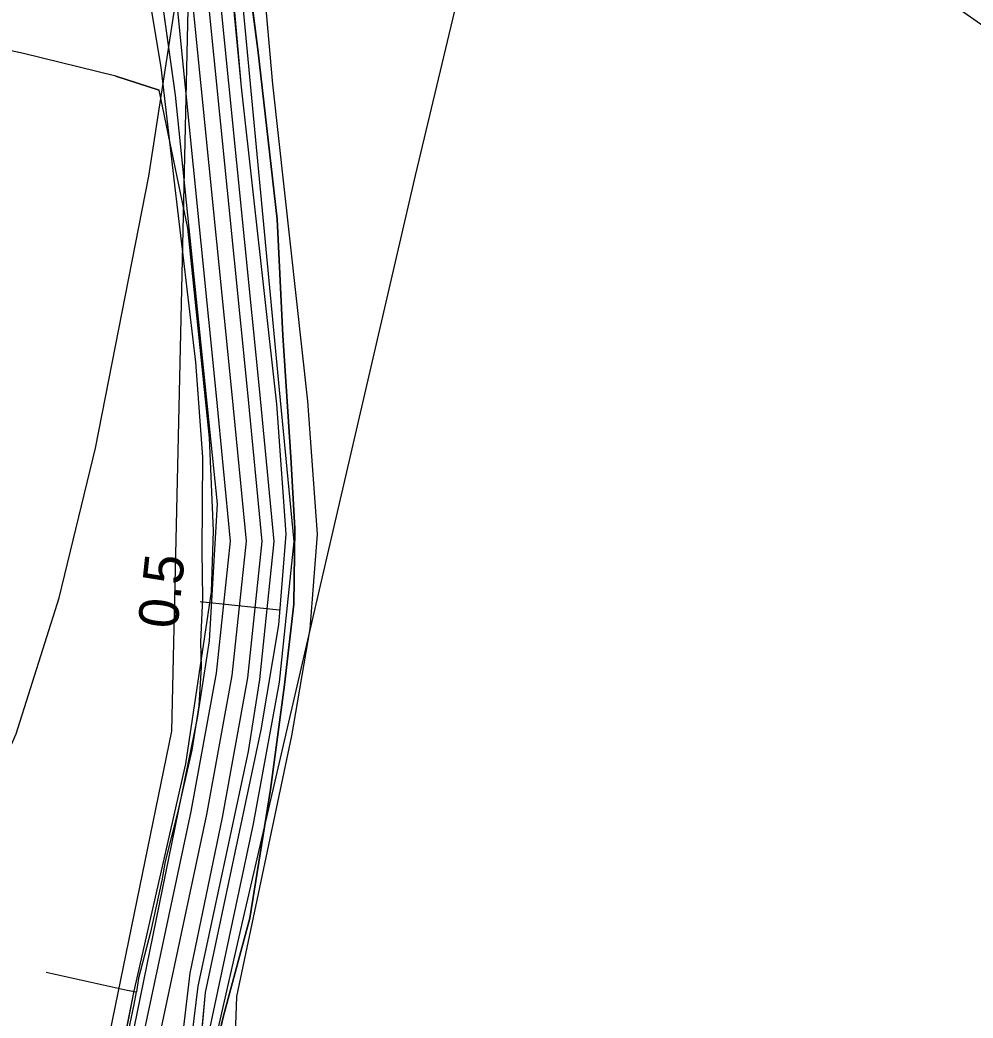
# Model space of a CAD drawing. Extents: x -662620 to -656370, y -1067090 to -1062990.
# Drawn here: x -660486.5 to -660366.3, y -1064617.9 to -1064492 of the extents above; entities that cross this region are included whole.
import ezdxf

# ---------------------------------------------------------------- set-up
doc = ezdxf.new("R2010")
doc.units = 0
for name, color, linetype in [('CESTA_ZABOR', 7, 'Continuous'), ('Default', 7, 'Continuous'), ('ELEK__VEDENÍ_VN_-_NADZEMNÍ', 7, 'Continuous'), ('Krajinná_zeleň_-_liniová_-_návrh', 7, 'Continuous'), ('OBVOD_PÚ', 7, 'Continuous'), ('Ochr__pás__vod__zdroje_II__stupně', 7, 'Continuous'), ('Odvodnení_cesty_príkopem_-_navržené', 7, 'Continuous'), ('ORNÁ_PŮDA_-_STÁVAJÍCÍ', 7, 'Continuous'), ('OSTATNÍ_PLOCHA_-_NAVRŽENÁ', 7, 'Continuous'), ('OSTATNÍ_PLOCHA_-_STÁVAJÍCÍ', 7, 'Continuous'), ('POLNÍ_CESTA_NAVRŽENÁ_-_OSA', 7, 'Continuous'), ('POLNÍ_CESTA_STÁVAJÍCÍ_-_KRAJ', 7, 'Continuous'), ('SDELOVACÍ_VEDENÍ_-_PODZEMNÍ', 7, 'Continuous'), ('VRSTEVNICE_ZÁKLADNÍ', 7, 'Continuous')]:
    doc.layers.add(name, color=color, linetype=linetype)

msp = doc.modelspace()

# ---------------------------------------------------------------- linework, layer by layer
at = {"layer": 'CESTA_ZABOR'}
for p, q in [((-660462.4, -1064460.94), (-660458.6, -1064500.52)), ((-660466.86, -1064501.53), (-660469.61, -1064481.99)), ((-660458.6, -1064500.52), (-660454.16, -1064540.45)), ((-660461.6, -1064553.02), (-660466.86, -1064501.53)), ((-660454.16, -1064540.45), (-660452.98, -1064556.85)), ((-660462.6, -1064570.3), (-660461.6, -1064553.02)), ((-660452.98, -1064556.85), (-660453.88, -1064568.31)), ((-660453.88, -1064568.31), (-660456.13, -1064581.54)), ((-660464.09, -1064580.05), (-660462.6, -1064570.3)), ((-660472.07, -1064619.15), (-660464.09, -1064580.05)), ((-660456.13, -1064581.54), (-660463.12, -1064614.64)), ((-660463.12, -1064614.64), (-660464.64, -1064630.8))]:
    msp.add_line(p, q, dxfattribs=at)
for points in [[(-660473.42, -1064341.28), (-660468.75, -1064381.18), (-660465.77, -1064421.09), (-660462.4, -1064460.94), (-660458.6, -1064500.52), (-660454.16, -1064540.45), (-660452.98, -1064556.85), (-660453.88, -1064568.31), (-660456.13, -1064581.54), (-660463.12, -1064614.64), (-660464.64, -1064630.8), (-660470.04, -1064654.7), (-660474.3, -1064667.84), (-660480.37, -1064699.12), (-660488.87, -1064738.3), (-660497.1, -1064777.45), (-660506.37, -1064816.35), (-660514.83, -1064855.44), (-660523.24, -1064894.54), (-660531.68, -1064933.61)], [(-660539.83, -1064931.91), (-660530.97, -1064892.88), (-660522.8, -1064853.72), (-660514.21, -1064814.65), (-660505.95, -1064775.51), (-660497.44, -1064736.42), (-660488.78, -1064697.42), (-660480.6, -1064658.43), (-660472.07, -1064619.15), (-660464.09, -1064580.05), (-660462.6, -1064570.3), (-660461.6, -1064553.02), (-660466.86, -1064501.53), (-660469.61, -1064481.99), (-660470.81, -1064461.57), (-660473.68, -1064421.66), (-660476.62, -1064381.82), (-660481.51, -1064342.23)]]:
    msp.add_lwpolyline(points, dxfattribs=at)
at = {"layer": 'ELEK__VEDENÍ_VN_-_NADZEMNÍ'}
msp.add_lwpolyline([(-660305.63, -1064353.98), (-660352.32, -1064392.6), (-660421.87, -1064449.65), (-660436.64, -1064511.66), (-660458.33, -1064605.22), (-660475.03, -1064678.38), (-660494.75, -1064707.75), (-660498.85, -1064733.57), (-660505.93, -1064766.2), (-660513.18, -1064800.18), (-660520.82, -1064835.18), (-660528.09, -1064869.39), (-660535.64, -1064903.76), (-660543.06, -1064939.26), (-660550.44, -1064971.96), (-660557.93, -1065006.47), (-660564.09, -1065031.5), (-660578.54, -1065051.17), (-660632.56, -1065057.75), (-660691.12, -1065064.31)], dxfattribs=at)
at = {"layer": 'Krajinná_zeleň_-_liniová_-_návrh'}
msp.add_lwpolyline([(-660555.64, -1065056.39), (-660457.03, -1064593.36), (-660453.78, -1064575.53), (-660451.91, -1064557.79), (-660453.76, -1064538.65), (-660459.4, -1064479.2)], dxfattribs=at)
at = {"layer": 'OBVOD_PÚ'}
for points in [[(-660486.03, -1064496.25), (-660498.33, -1064493.62)], [(-660474.38, -1064499.11), (-660486.03, -1064496.25)], [(-660474.38, -1064499.11), (-660468.93, -1064500.89)], [(-660465.32, -1064518.29), (-660468.93, -1064500.89)], [(-660462.59, -1064544.73), (-660465.32, -1064518.29)], [(-660462.09, -1064556.43), (-660462.59, -1064544.73)], [(-660462.35, -1064564.12), (-660462.09, -1064556.43)], [(-660465.58, -1064585.81), (-660462.35, -1064564.12)], [(-660472.11, -1064614.64), (-660465.58, -1064585.81)], [(-660480.97, -1064659), (-660472.11, -1064614.64)]]:
    msp.add_lwpolyline(points, dxfattribs=at)
at = {"layer": 'Ochr__pás__vod__zdroje_II__stupně'}
msp.add_lwpolyline([(-660823.63, -1065223), (-660796.13, -1065127.73), (-660783.8, -1065083.25), (-660567.6, -1065054.72), (-660521.72, -1064848.87), (-660486.26, -1064673.9), (-660467.34, -1064581.69), (-660464.98, -1064477.66), (-660479.16, -1064319.24)], dxfattribs=at)
at = {"layer": 'Odvodnení_cesty_príkopem_-_navržené'}
msp.add_lwpolyline([(-660558.09, -1065055.87), (-660475.04, -1064666.65), (-660471.14, -1064652.96), (-660465.99, -1064629.97), (-660464, -1064613.86), (-660457.68, -1064584.26), (-660456.26, -1064575.18), (-660454.42, -1064557.77), (-660456.24, -1064538.9), (-660463.06, -1064471.1), (-660479.37, -1064283.99), (-660482.8, -1064124.36), (-660484.72, -1064013.14), (-660484.26, -1063999.81), (-660482.47, -1063990.24), (-660478.65, -1063978.94), (-660368.35, -1063708.74)], dxfattribs=at)
at = {"layer": 'ORNÁ_PŮDA_-_STÁVAJÍCÍ'}
for p, q in [((-660456.48, -1064495.74), (-660457.91, -1064484.96)), ((-660454.07, -1064517.13), (-660456.48, -1064495.74)), ((-660453.36, -1064531.81), (-660454.07, -1064517.13)), ((-660452.34, -1064547.14), (-660453.36, -1064531.81)), ((-660451.83, -1064556.15), (-660452.34, -1064547.14)), ((-660451.94, -1064565.68), (-660451.83, -1064556.15)), ((-660453.15, -1064575.86), (-660451.94, -1064565.68)), ((-660454.9, -1064589.06), (-660453.15, -1064575.86)), ((-660457.51, -1064605.29), (-660454.9, -1064589.06)), ((-660460.84, -1064617.58), (-660457.51, -1064605.29)), ((-660465.19, -1064636.16), (-660460.84, -1064617.58))]:
    msp.add_line(p, q, dxfattribs=at)
msp.add_lwpolyline([(-660465.19, -1064636.16), (-660460.84, -1064617.58), (-660457.51, -1064605.29), (-660454.9, -1064589.06), (-660453.15, -1064575.86), (-660451.94, -1064565.68), (-660451.83, -1064556.15), (-660452.34, -1064547.14), (-660453.36, -1064531.81), (-660454.07, -1064517.13), (-660456.48, -1064495.74), (-660457.91, -1064484.96), (-660456.85, -1064472.75), (-660451.73, -1064468.61), (-660448.83, -1064467.39), (-660441.32, -1064465.88), (-660421.98, -1064463.16), (-660393.05, -1064457.29), (-660377.15, -1064453.8), (-660358.16, -1064449.43)], dxfattribs=at)
at = {"layer": 'OSTATNÍ_PLOCHA_-_NAVRŽENÁ'}
msp.add_lwpolyline([(-660459.71, -1064631.66), (-660459.16, -1064615.15), (-660452.2, -1064582.29), (-660449.91, -1064568.81), (-660448.97, -1064556.87), (-660450.18, -1064540.08), (-660454.62, -1064500.12), (-660456.18, -1064482.54), (-660456.36, -1064472.18), (-660456.85, -1064472.75), (-660460.16, -1064482.92), (-660458.6, -1064500.52), (-660454.16, -1064540.45), (-660452.98, -1064556.85), (-660453.88, -1064568.31), (-660456.13, -1064581.54), (-660463.12, -1064614.64), (-660464.64, -1064630.8)], dxfattribs=at)
msp.add_lwpolyline([(-660459.71, -1064631.66), (-660459.16, -1064615.15), (-660452.2, -1064582.29), (-660449.91, -1064568.81), (-660448.97, -1064556.87), (-660450.18, -1064540.08), (-660454.62, -1064500.12), (-660456.18, -1064482.54), (-660456.36, -1064472.18), (-660456.85, -1064472.75), (-660460.16, -1064482.92), (-660458.6, -1064500.52), (-660454.16, -1064540.45), (-660452.98, -1064556.85), (-660453.88, -1064568.31), (-660456.13, -1064581.54), (-660463.12, -1064614.64), (-660464.64, -1064630.8)], dxfattribs=at)
at = {"layer": 'OSTATNÍ_PLOCHA_-_STÁVAJÍCÍ'}
for p, q in [((-660457.91, -1064484.96), (-660456.48, -1064495.74)), ((-660457.91, -1064484.96), (-660456.48, -1064495.74)), ((-660486.03, -1064496.25), (-660498.33, -1064493.62)), ((-660486.03, -1064496.25), (-660498.33, -1064493.62)), ((-660474.38, -1064499.11), (-660486.03, -1064496.25)), ((-660474.38, -1064499.11), (-660486.03, -1064496.25)), ((-660456.48, -1064495.74), (-660454.07, -1064517.13)), ((-660456.48, -1064495.74), (-660454.07, -1064517.13)), ((-660468.93, -1064500.89), (-660474.38, -1064499.11)), ((-660468.93, -1064500.89), (-660474.38, -1064499.11)), ((-660465.32, -1064518.29), (-660468.93, -1064500.89)), ((-660465.32, -1064518.29), (-660468.93, -1064500.89)), ((-660454.07, -1064517.13), (-660453.36, -1064531.81)), ((-660454.07, -1064517.13), (-660453.36, -1064531.81)), ((-660462.59, -1064544.73), (-660465.32, -1064518.29)), ((-660462.59, -1064544.73), (-660465.32, -1064518.29)), ((-660453.36, -1064531.81), (-660452.34, -1064547.14)), ((-660453.36, -1064531.81), (-660452.34, -1064547.14)), ((-660462.09, -1064556.43), (-660462.59, -1064544.73)), ((-660462.09, -1064556.43), (-660462.59, -1064544.73)), ((-660452.34, -1064547.14), (-660451.83, -1064556.15)), ((-660452.34, -1064547.14), (-660451.83, -1064556.15)), ((-660462.35, -1064564.12), (-660462.09, -1064556.43)), ((-660462.35, -1064564.12), (-660462.09, -1064556.43)), ((-660451.83, -1064556.15), (-660451.94, -1064565.68)), ((-660451.83, -1064556.15), (-660451.94, -1064565.68)), ((-660465.58, -1064585.81), (-660462.35, -1064564.12)), ((-660465.58, -1064585.81), (-660462.35, -1064564.12)), ((-660451.94, -1064565.68), (-660453.15, -1064575.86)), ((-660451.94, -1064565.68), (-660453.15, -1064575.86)), ((-660453.15, -1064575.86), (-660454.9, -1064589.06)), ((-660453.15, -1064575.86), (-660454.9, -1064589.06)), ((-660472.11, -1064614.64), (-660465.58, -1064585.81)), ((-660472.11, -1064614.64), (-660465.58, -1064585.81)), ((-660454.9, -1064589.06), (-660457.51, -1064605.29)), ((-660454.9, -1064589.06), (-660457.51, -1064605.29)), ((-660457.51, -1064605.29), (-660460.84, -1064617.58)), ((-660457.51, -1064605.29), (-660460.84, -1064617.58)), ((-660480.97, -1064659), (-660472.11, -1064614.64)), ((-660480.97, -1064659), (-660472.11, -1064614.64)), ((-660460.84, -1064617.58), (-660465.19, -1064636.16)), ((-660460.84, -1064617.58), (-660465.19, -1064636.16))]:
    msp.add_line(p, q, dxfattribs=at)
for points in [[(-660487.24, -1064474.41), (-660479.23, -1064470.54), (-660470.58, -1064468.63), (-660456.85, -1064472.75), (-660457.91, -1064484.96), (-660456.48, -1064495.74), (-660454.07, -1064517.13), (-660453.36, -1064531.81), (-660452.34, -1064547.14), (-660451.83, -1064556.15), (-660451.94, -1064565.68), (-660453.15, -1064575.86), (-660454.9, -1064589.06), (-660457.51, -1064605.29), (-660460.84, -1064617.58), (-660465.19, -1064636.16)], [(-660487.24, -1064474.41), (-660479.23, -1064470.54), (-660470.58, -1064468.63), (-660456.85, -1064472.75), (-660457.91, -1064484.96), (-660456.48, -1064495.74), (-660454.07, -1064517.13), (-660453.36, -1064531.81), (-660452.34, -1064547.14), (-660451.83, -1064556.15), (-660451.94, -1064565.68), (-660453.15, -1064575.86), (-660454.9, -1064589.06), (-660457.51, -1064605.29), (-660460.84, -1064617.58), (-660465.19, -1064636.16)], [(-660480.97, -1064659), (-660472.11, -1064614.64), (-660465.58, -1064585.81), (-660462.35, -1064564.12), (-660462.09, -1064556.43), (-660462.59, -1064544.73), (-660465.32, -1064518.29), (-660468.93, -1064500.89), (-660474.38, -1064499.11), (-660486.03, -1064496.25), (-660498.33, -1064493.62)], [(-660480.97, -1064659), (-660472.11, -1064614.64), (-660465.58, -1064585.81), (-660462.35, -1064564.12), (-660462.09, -1064556.43), (-660462.59, -1064544.73), (-660465.32, -1064518.29), (-660468.93, -1064500.89), (-660474.38, -1064499.11), (-660486.03, -1064496.25), (-660498.33, -1064493.62)]]:
    msp.add_lwpolyline(points, dxfattribs=at)
at = {"layer": 'POLNÍ_CESTA_NAVRŽENÁ_-_OSA'}
for points in [[(-660561.51, -1065055.14), (-660462.91, -1064592.2), (-660459.73, -1064574.68), (-660457.94, -1064557.76), (-660459.73, -1064539.24), (-660466.54, -1064471.42), (-660482.86, -1064284.18), (-660486.3, -1064124.42), (-660488.22, -1064013.11), (-660487.75, -1063999.42), (-660485.86, -1063989.36), (-660481.93, -1063977.72), (-660371.59, -1063707.42)], [(-660463.77, -1064565.34), (-660453.82, -1064566.39)]]:
    msp.add_lwpolyline(points, dxfattribs=at)
at = {"layer": 'POLNÍ_CESTA_STÁVAJÍCÍ_-_KRAJ'}
for points in [[(-660563.47, -1065054.73), (-660464.88, -1064591.81), (-660461.71, -1064574.4), (-660459.95, -1064557.75), (-660461.72, -1064539.44), (-660468.53, -1064471.61), (-660484.86, -1064284.29), (-660488.3, -1064124.46), (-660490.22, -1064013.09), (-660489.75, -1063999.2), (-660487.8, -1063988.85), (-660483.81, -1063977.02), (-660477.71, -1063961.92), (-660474.07, -1063948.91), (-660465.37, -1063926.71), (-660457.21, -1063913), (-660373.44, -1063706.66)], [(-660559.56, -1065055.56), (-660475.57, -1064663), (-660472.75, -1064654.02), (-660466.98, -1064628.93), (-660465.02, -1064612.2), (-660460.95, -1064592.59), (-660457.75, -1064574.96), (-660455.93, -1064557.77), (-660457.74, -1064539.05), (-660464.55, -1064471.24), (-660480.86, -1064284.07), (-660484.3, -1064124.39), (-660486.22, -1064013.13), (-660485.76, -1063999.64), (-660483.92, -1063989.86), (-660480.06, -1063978.41), (-660369.74, -1063708.17)]]:
    msp.add_lwpolyline(points, dxfattribs=at)
at = {"layer": 'SDELOVACÍ_VEDENÍ_-_PODZEMNÍ'}
for points in [[(-660486.28, -1064474.06), (-660484.9, -1064478.46), (-660483, -1064484.84), (-660482.53, -1064484.84), (-660478.56, -1064484.38), (-660475.21, -1064484.93), (-660472.29, -1064486.2), (-660470.49, -1064487.4), (-660468.73, -1064497.97), (-660466.98, -1064512.83), (-660464.36, -1064535.17), (-660463.48, -1064547.14), (-660463.54, -1064558.99), (-660463.48, -1064564.92), (-660463.73, -1064570.44), (-660463.64, -1064573.57), (-660463.92, -1064578.51), (-660464.8, -1064584.08), (-660466.65, -1064592.14), (-660468.16, -1064598.13), (-660468.6, -1064600.53), (-660470.04, -1064607.02), (-660471.52, -1064612.85), (-660471.81, -1064614.56)], [(-660486.28, -1064474.06), (-660484.9, -1064478.46), (-660483, -1064484.84), (-660482.53, -1064484.84), (-660478.56, -1064484.38), (-660475.21, -1064484.93), (-660472.29, -1064486.2), (-660470.49, -1064487.4), (-660468.73, -1064497.97), (-660466.98, -1064512.83), (-660464.36, -1064535.17), (-660463.48, -1064547.14), (-660463.54, -1064558.99), (-660463.48, -1064564.92), (-660463.73, -1064570.44), (-660463.64, -1064573.57), (-660463.92, -1064578.51), (-660464.8, -1064584.08), (-660466.65, -1064592.14), (-660468.16, -1064598.13), (-660468.6, -1064600.53), (-660470.04, -1064607.02), (-660471.52, -1064612.85), (-660471.81, -1064614.56)], [(-660486.28, -1064474.06), (-660484.9, -1064478.46), (-660483, -1064484.84), (-660482.53, -1064484.84), (-660478.56, -1064484.38), (-660475.21, -1064484.93), (-660472.29, -1064486.2), (-660470.49, -1064487.4), (-660468.73, -1064497.97), (-660466.98, -1064512.83), (-660464.36, -1064535.17), (-660463.48, -1064547.14), (-660463.54, -1064558.99), (-660463.48, -1064564.92), (-660463.73, -1064570.44), (-660463.64, -1064573.57), (-660463.92, -1064578.51), (-660464.8, -1064584.08), (-660466.65, -1064592.14), (-660468.16, -1064598.13), (-660468.6, -1064600.53), (-660470.04, -1064607.02), (-660471.52, -1064612.85), (-660471.81, -1064614.56)], [(-660486.28, -1064474.06), (-660484.9, -1064478.46), (-660483, -1064484.84), (-660482.53, -1064484.84), (-660478.56, -1064484.38), (-660475.21, -1064484.93), (-660472.29, -1064486.2), (-660470.49, -1064487.4), (-660468.73, -1064497.97), (-660466.98, -1064512.83), (-660464.36, -1064535.17), (-660463.48, -1064547.14), (-660463.54, -1064558.99), (-660463.48, -1064564.92), (-660463.73, -1064570.44), (-660463.64, -1064573.57), (-660463.92, -1064578.51), (-660464.8, -1064584.08), (-660466.65, -1064592.14), (-660468.16, -1064598.13), (-660468.6, -1064600.53), (-660470.04, -1064607.02), (-660471.52, -1064612.85), (-660471.81, -1064614.56)], [(-660466.65, -1064592.14), (-660468.16, -1064598.13)], [(-660466.65, -1064592.14), (-660468.16, -1064598.13)], [(-660466.65, -1064592.14), (-660468.16, -1064598.13)], [(-660466.65, -1064592.14), (-660468.16, -1064598.13)], [(-660470.04, -1064607.02), (-660471.52, -1064612.85)], [(-660470.04, -1064607.02), (-660471.52, -1064612.85)], [(-660470.04, -1064607.02), (-660471.52, -1064612.85)], [(-660470.04, -1064607.02), (-660471.52, -1064612.85)], [(-660483.17, -1064612.08), (-660472.96, -1064614.35), (-660471.81, -1064614.56)], [(-660483.17, -1064612.08), (-660472.96, -1064614.35), (-660471.81, -1064614.56)], [(-660483.17, -1064612.08), (-660472.96, -1064614.35), (-660471.81, -1064614.56)], [(-660483.17, -1064612.08), (-660472.96, -1064614.35), (-660471.81, -1064614.56)], [(-660486.28, -1064688.39), (-660485.27, -1064683.71), (-660477.66, -1064641.3), (-660474.88, -1064629.52), (-660472.08, -1064616.16), (-660471.81, -1064614.56)], [(-660486.28, -1064688.39), (-660485.27, -1064683.71), (-660477.66, -1064641.3), (-660474.88, -1064629.52), (-660472.08, -1064616.16), (-660471.81, -1064614.56)], [(-660486.28, -1064688.39), (-660485.27, -1064683.71), (-660477.66, -1064641.3), (-660474.88, -1064629.52), (-660472.08, -1064616.16), (-660471.81, -1064614.56)], [(-660486.28, -1064688.39), (-660485.27, -1064683.71), (-660477.66, -1064641.3), (-660474.88, -1064629.52), (-660472.08, -1064616.16), (-660471.81, -1064614.56)]]:
    msp.add_lwpolyline(points, dxfattribs=at)
at = {"layer": 'VRSTEVNICE_ZÁKLADNÍ'}
msp.add_lwpolyline([(-660513.99, -1064626.65), (-660501.26, -1064609.5), (-660493.83, -1064597.49), (-660486.97, -1064582.05), (-660481.54, -1064564.9), (-660476.97, -1064546.03), (-660470.25, -1064511.73), (-660463.96, -1064471.14), (-660460.67, -1064461.13), (-660457.67, -1064456.7), (-660451.95, -1064454.41), (-660447.09, -1064454.7), (-660442.23, -1064457.7), (-660429.66, -1064470.85), (-660418.79, -1064477), (-660408.79, -1064480.28), (-660385.92, -1064483.57), (-660377.34, -1064485.86), (-660368.77, -1064490.15), (-660361.62, -1064495.15)], dxfattribs=at)
msp.add_lwpolyline([(-660513.99, -1064626.65), (-660501.26, -1064609.5), (-660493.83, -1064597.49), (-660486.97, -1064582.05), (-660481.54, -1064564.9), (-660476.97, -1064546.03), (-660470.25, -1064511.73), (-660463.96, -1064471.14), (-660460.67, -1064461.13), (-660457.67, -1064456.7), (-660451.95, -1064454.41), (-660447.09, -1064454.7), (-660442.23, -1064457.7), (-660429.66, -1064470.85), (-660418.79, -1064477), (-660408.79, -1064480.28), (-660385.92, -1064483.57), (-660377.34, -1064485.86), (-660368.77, -1064490.15), (-660361.62, -1064495.15)], dxfattribs=at)

# ---------------------------------------------------------------- texts
at = {"layer": 'Default'}
msp.add_text('0.5', height=5, rotation=83.9559, dxfattribs=at).set_placement((-660466.66, -1064568.91))

doc.saveas('drawing.dxf')
